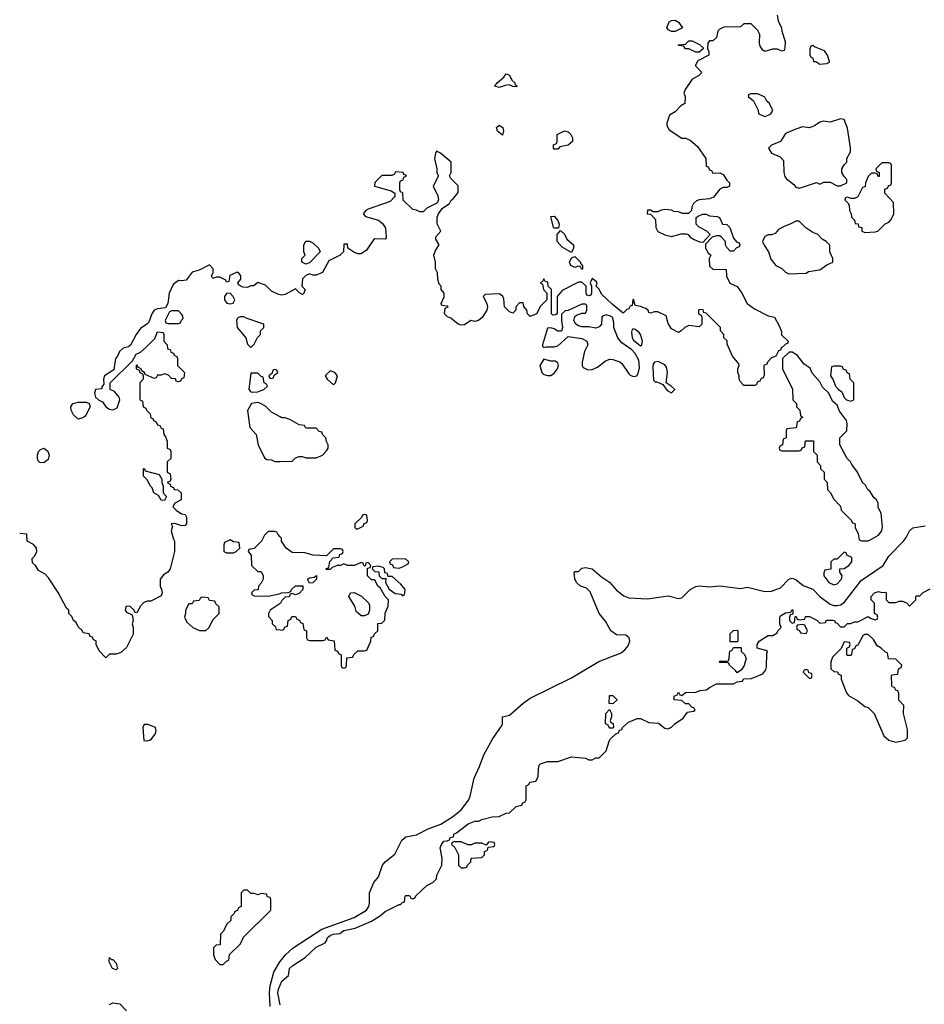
# Model space of a CAD drawing. Header units: inches. Extents: x 2380249 to 2585472, y 382747 to 546448.
# Tile 359 of 626: x 2488490 to 2493736, y 432943 to 438656. Entities that reach past the tile are written whole.
import ezdxf

# ---------------------------------------------------------------- set-up
doc = ezdxf.new("R2010")
doc.units = ezdxf.units.IN
doc.header["$MEASUREMENT"] = 0
doc.layers.add('C4483', color=7, linetype='Continuous')
doc.layers.add('C4493', color=7, linetype='Continuous')

msp = doc.modelspace()

# ---------------------------------------------------------------- linework, layer by layer
at = {"layer": 'C4483', "color": 4}
for points, elevation in [([(2490000, 437060), (2489990, 437062), (2489950, 437082), (2489915.3, 437115.3), (2489870, 437132), (2489847.3, 437112.7), (2489830, 437112), (2489810, 437102), (2489783.6, 437103.6), (2489758, 437118), (2489754, 437130), (2489772, 437150), (2489772, 437170), (2489763.6, 437183.6), (2489751.1, 437191.1), (2489708.9, 437171.1), (2489702, 437138), (2489690, 437134), (2489684.7, 437144.7), (2489650, 437162), (2489630, 437162), (2489610, 437154), (2489602, 437170), (2489612, 437188), (2489612, 437210), (2489590, 437234), (2489530, 437202), (2489490, 437190.8), (2489454.6, 437145.4), (2489430, 437140.7), (2489410, 437142.8), (2489380.1, 437119.9), (2489356, 437070), (2489348.7, 437010), (2489336.4, 436983.6), (2489290, 436978.8), (2489269, 436970), (2489256, 436950), (2489238, 436902), (2489228, 436890), (2489190, 436864.7), (2489165.2, 436830), (2489132.9, 436767.1), (2489121.2, 436758.8), (2489090, 436750.7), (2489069.6, 436730.4), (2489057, 436703), (2489045.2, 436690), (2489035.3, 436624.7), (2488982, 436590), (2488975.3, 436570), (2488978, 436542), (2488966, 436526), (2488966, 436514), (2488928.7, 436510), (2488924, 436490), (2488930, 436466), (2488946, 436450), (2488970, 436438), (2488989.3, 436409.3), (2489010, 436396), (2489030, 436392.7), (2489055.9, 436404.1), (2489071.3, 436450), (2489066.8, 436466.8), (2489038.8, 436498.8), (2489014, 436510), (2489014, 436550), (2489143.6, 436676.4), (2489165.4, 436714.6), (2489190, 436728), (2489223.6, 436756.4), (2489272.7, 436807.3), (2489290, 436846), (2489322, 436842), (2489326, 436830), (2489326, 436790), (2489346, 436770), (2489347.3, 436747.3), (2489362, 436742), (2489367.3, 436727.3), (2489382, 436722), (2489386, 436710), (2489402, 436702), (2489406, 436690), (2489406, 436650), (2489446, 436610), (2489442, 436578), (2489427.3, 436572.7), (2489422, 436558), (2489410, 436554), (2489398, 436558), (2489392.7, 436572.7), (2489370, 436574), (2489352.7, 436592.7), (2489330, 436602), (2489310, 436594), (2489290, 436594), (2489282, 436578), (2489270, 436574), (2489218, 436598), (2489214, 436610), (2489198, 436618), (2489194, 436630), (2489178, 436638), (2489170, 436654), (2489166, 436650), (2489166, 436630), (2489182, 436622), (2489186, 436610), (2489202, 436602), (2489206, 436590), (2489206, 436570), (2489186, 436550), (2489186, 436450), (2489202, 436442), (2489206, 436410), (2489222, 436402), (2489226, 436390), (2489246, 436370), (2489250, 436346), (2489262, 436342), (2489266, 436330), (2489282, 436322), (2489290, 436306), (2489302, 436302), (2489310, 436286), (2489322, 436282), (2489326, 436250), (2489336.4, 436236.4), (2489346, 436210), (2489346, 436170), (2489362, 436162), (2489366, 436150), (2489366, 436110), (2489346, 436090), (2489346, 436030), (2489362, 436022), (2489366, 435990), (2489362, 435978), (2489346, 435970), (2489362, 435962), (2489367.3, 435947.3), (2489382, 435942), (2489386, 435930), (2489407.3, 435927.3), (2489426, 435910), (2489426, 435870), (2489388.9, 435851.1), (2489378, 435830), (2489398, 435810), (2489429.1, 435789.1), (2489450, 435786), (2489458, 435770), (2489458, 435730), (2489450, 435722), (2489430, 435718.8), (2489390, 435732), (2489368.7, 435730), (2489376.4, 435716.4), (2489369, 435690), (2489381.2, 435641.2), (2489388, 435630), (2489388, 435570), (2489362, 435470), (2489348.7, 435450), (2489324.8, 435435.2), (2489305.2, 435410), (2489304, 435370), (2489313.2, 435350), (2489315.3, 435330), (2489310, 435314), (2489250, 435282), (2489230, 435282), (2489207.3, 435272.7), (2489190, 435254), (2489170, 435214), (2489158, 435218), (2489154, 435230), (2489130, 435252), (2489110, 435254), (2489106, 435250), (2489102, 435230), (2489110, 435218), (2489142, 435202), (2489148, 435170), (2489142, 435150), (2489148.7, 435130), (2489148, 435090), (2489110, 435014), (2489076.4, 434983.6), (2489050, 434974), (2489010, 434974), (2488990, 434954), (2488950, 434994), (2488934, 435030), (2488932.7, 435052.7), (2488918, 435058), (2488912.7, 435072.7), (2488898, 435078), (2488892.7, 435092.7), (2488858, 435098), (2488852.7, 435112.7), (2488830, 435134), (2488818, 435158), (2488802, 435170), (2488792.7, 435192.7), (2488774, 435210), (2488774, 435230), (2488762, 435242), (2488712.8, 435332.8), (2488657.6, 435417.6), (2488638.4, 435438.4), (2488599.6, 435459.6), (2488582, 435490), (2488564.7, 435504.7), (2488562, 435530), (2488576.8, 435543.2), (2488590, 435568), (2488586.8, 435590), (2488570, 435611), (2488534, 435630), (2488531.3, 435670), (2488490, 435674)], 44), ([(2490000, 436351.3), (2489950, 436378), (2489914.6, 436414.6), (2489886, 436430), (2489870, 436435.3), (2489834, 436430), (2489811.6, 436388.4), (2489824.7, 436290), (2489861, 436250), (2489872, 436190), (2489910, 436114), (2489923.6, 436103.6), (2489950, 436102), (2489970, 436092), (2490000, 436092.6)], 44), ([(2490000, 435656), (2489986, 435670), (2489982, 435682), (2489970, 435686), (2489930, 435686), (2489910, 435666), (2489892, 435630), (2489871.1, 435608.9), (2489850, 435588), (2489818, 435582), (2489814, 435570), (2489832, 435550), (2489834, 435490), (2489870, 435454), (2489890, 435454), (2489902, 435430), (2489902, 435410), (2489890, 435386), (2489874, 435370), (2489872.7, 435347.3), (2489850, 435346), (2489834, 435330), (2489838, 435318), (2489850, 435314), (2489930, 435312), (2489995.3, 435324.7), (2490000, 435326.9)], 44), ([(2490000, 435268.7), (2489942, 435230), (2489932, 435210), (2489932.7, 435192.7), (2489954, 435170), (2489954, 435150), (2489972.7, 435132.7), (2489978, 435118), (2490000, 435115.3)], 44), ([(2489943.1, 432930), (2489938.4, 433010), (2489943.1, 433050), (2489963.8, 433130), (2489998.5, 433190), (2490000, 433191.8)], 36), ([(2490000, 432939.5), (2489987.8, 433010), (2489990, 433031.3), (2490000, 433054.7)], 32), ([(2489010, 432942), (2489030, 432952), (2489070, 432944.7), (2489110, 432904.7)], 36)]:
    msp.add_lwpolyline(points, dxfattribs=dict(at, elevation=elevation))
for points, elevation in [([(2489710, 437068.7), (2489690, 437068), (2489678, 437050), (2489678, 437030), (2489691.1, 437011.1), (2489710, 437007.3), (2489728.7, 437011.3), (2489738, 437030), (2489728.7, 437050)], 44), ([(2489410, 436966), (2489370, 436966), (2489358, 436962), (2489334, 436910), (2489338, 436898), (2489350, 436894), (2489410, 436894), (2489422, 436898), (2489427.3, 436912.7), (2489438, 436922), (2489436.4, 436936.4), (2489430, 436946)], 44), ([(2489790, 436932.7), (2489767.5, 436932.5), (2489754.4, 436925.6), (2489747.3, 436912.7), (2489750.7, 436870.7), (2489802, 436810), (2489810, 436774), (2489830, 436754), (2489850, 436774), (2489868.4, 436811.6), (2489886, 436830), (2489886, 436850), (2489906, 436870), (2489906, 436890), (2489803.9, 436923.9)], 44), ([(2489870, 436606), (2489830, 436606), (2489818.8, 436510), (2489830, 436496), (2489835.3, 436495.3), (2489870, 436496), (2489890, 436504.7), (2489906, 436510), (2489926, 436530), (2489922, 436542), (2489908.4, 436548.4), (2489902, 436582), (2489890, 436586)], 44), ([(2489970, 436626), (2489958, 436622), (2489954, 436606), (2489934, 436590), (2489938, 436578), (2489950, 436574), (2489962, 436578), (2489966, 436594), (2489986, 436610), (2489982, 436622)], 44), ([(2488830, 436339), (2488802.9, 436362.9), (2488789.4, 436390), (2488786, 436410), (2488798, 436430), (2488830, 436437.3), (2488876.8, 436436.8), (2488892, 436430), (2488898, 436410), (2488875.3, 436364.7), (2488866.8, 436353.2), (2488850, 436344)], 44), ([(2488630, 436085.2), (2488606, 436086), (2488596.5, 436096.5), (2488592.7, 436110), (2488592.7, 436130), (2488599.3, 436150), (2488610, 436162.8), (2488630, 436170.6), (2488652.8, 436152.8), (2488660.7, 436130), (2488655.2, 436104.8)], 44), ([(2489330, 435866), (2489310, 435868), (2489295.3, 435895.3), (2489268.7, 435910), (2489259, 435939), (2489248, 435950), (2489230, 435986), (2489208.4, 436008.4), (2489207.3, 436052.7), (2489214, 436050), (2489218, 436038), (2489298, 436018), (2489314, 435990), (2489314, 435970), (2489322, 435950), (2489322, 435910), (2489342, 435890)], 44), ([(2489710, 435638), (2489678, 435622), (2489674, 435610), (2489674, 435570), (2489690, 435562), (2489730, 435562), (2489746, 435570), (2489766, 435590), (2489762, 435622), (2489730, 435626)], 44), ([(2489550, 435306), (2489538, 435302), (2489530, 435286), (2489498, 435282), (2489490, 435266), (2489470, 435266), (2489452, 435230), (2489452, 435210), (2489444.7, 435190), (2489459.6, 435159.6), (2489494, 435130), (2489532.7, 435112.7), (2489570, 435112), (2489588, 435130), (2489610, 435174), (2489646, 435210), (2489646, 435250), (2489627.3, 435267.3), (2489622, 435282), (2489590, 435286), (2489582, 435302)], 44), ([(2489232.7, 434567.3), (2489212.7, 434567.3), (2489204.7, 434550), (2489210, 434474), (2489230, 434472), (2489250, 434478), (2489275.3, 434510), (2489282, 434530), (2489278, 434550)], 44), ([(2489810, 433606), (2489790, 433606), (2489774, 433590), (2489774, 433510), (2489758, 433502), (2489752.7, 433487.3), (2489738, 433482), (2489734, 433470), (2489714, 433450), (2489714, 433430), (2489690, 433406), (2489672.7, 433367.3), (2489654, 433350), (2489652.7, 433287.3), (2489630, 433286), (2489614, 433270), (2489614, 433230), (2489623.6, 433203.6), (2489650, 433174), (2489670, 433174), (2489690, 433194), (2489702, 433198), (2489707.3, 433232.7), (2489770, 433294), (2489787.3, 433332.7), (2489946, 433490), (2489946, 433550), (2489942, 433562), (2489927.3, 433567.3), (2489922, 433582), (2489890, 433586), (2489870, 433578), (2489850, 433586), (2489830, 433586)], 44), ([(2489022, 433202), (2489030, 433202), (2489050, 433182), (2489058, 433150), (2489050, 433142), (2489028.7, 433150), (2489008.7, 433190), (2489010, 433214)], 36)]:
    msp.add_lwpolyline(points, close=True, dxfattribs=dict(at, elevation=elevation))
at = {"layer": 'C4493', "color": 4}
for points, elevation in [([(2492882, 438682), (2492888, 438650), (2492908, 438610), (2492908.7, 438590), (2492928, 438530), (2492927.3, 438492.7), (2492922, 438478), (2492910, 438474), (2492884.7, 438484.7), (2492854.6, 438485.4), (2492810, 438472), (2492799.6, 438479.6), (2492783.6, 438503.6), (2492779.6, 438519.6), (2492782, 438570), (2492770, 438594), (2492731.6, 438631.6), (2492688.4, 438631.6), (2492670, 438614), (2492572.7, 438612.7), (2492550, 438602), (2492538, 438590), (2492530, 438554), (2492510, 438534), (2492490, 438534), (2492480.4, 438519.6), (2492478, 438490), (2492486, 438470), (2492486, 438450), (2492423.1, 438416.9), (2492408.4, 438391.6), (2492408.4, 438388.4), (2492446, 438350), (2492426, 438330), (2492389, 438311), (2492349.1, 438250.9), (2492342, 438230), (2492348, 438210), (2492346, 438170), (2492323.1, 438156.9), (2492290, 438122), (2492258, 438102), (2492243.1, 438056.9), (2492242, 438042), (2492256.4, 438016.4), (2492330, 437968.7), (2492350, 437968.7), (2492378, 437958), (2492420.2, 437920.2), (2492468, 437850), (2492470, 437806), (2492482, 437802), (2492490, 437786), (2492502, 437782), (2492510, 437766), (2492550, 437768), (2492570, 437758), (2492590, 437726), (2492606, 437710), (2492606, 437690), (2492590, 437682), (2492570, 437682), (2492550, 437672), (2492512.7, 437627.3), (2492490, 437616), (2492430, 437611.3), (2492414.6, 437605.4), (2492398, 437590), (2492388, 437570), (2492386, 437550), (2492367.3, 437532.7), (2492332.7, 437532.7), (2492310, 437542), (2492283.6, 437543.6), (2492270, 437552), (2492230, 437554), (2492210, 437552), (2492190, 437542), (2492162, 437542), (2492150, 437551.3), (2492130, 437551.3), (2492128.7, 437530), (2492148, 437528), (2492176.4, 437496.4), (2492178, 437450), (2492190, 437428), (2492230, 437408), (2492270, 437398), (2492325.4, 437414.6), (2492354.6, 437414.6), (2492366, 437410), (2492376.4, 437396.4), (2492400.2, 437380.2), (2492432.7, 437367.3), (2492454, 437366), (2492494, 437410), (2492474, 437430), (2492430, 437452), (2492412, 437470), (2492412, 437508), (2492423.6, 437516.4), (2492450, 437528), (2492470, 437528.7), (2492490, 437519), (2492535.3, 437515.3), (2492548.4, 437508.4), (2492566, 437470), (2492590, 437468), (2492608, 437450), (2492628.4, 437388.4), (2492647.3, 437367.3), (2492662, 437362), (2492666, 437350), (2492662, 437338), (2492647.3, 437332.7), (2492630, 437314), (2492610, 437314), (2492590, 437334), (2492582, 437350), (2492582, 437370), (2492556.9, 437396.9), (2492550, 437402), (2492530, 437402), (2492506, 437394), (2492466, 437354), (2492466, 437330), (2492483.1, 437303.1), (2492498, 437290), (2492488, 437270), (2492490, 437226), (2492510, 437208), (2492586, 437206), (2492588.9, 437168.9), (2492608.4, 437128.4), (2492650, 437108), (2492678, 437070), (2492708.9, 437008.9), (2492750, 436978), (2492830, 436938), (2492866, 436930), (2492896.4, 436876.4), (2492907.3, 436847.3), (2492908.4, 436828.4), (2492946, 436790), (2492942, 436778), (2492930, 436774), (2492906, 436750), (2492902, 436738), (2492890, 436734), (2492875.3, 436704.7), (2492850, 436694), (2492826, 436670), (2492822, 436658), (2492806, 436650), (2492807.3, 436592.7), (2492802, 436578), (2492790, 436574), (2492782, 436558), (2492767.3, 436552.7), (2492762, 436538), (2492750, 436534), (2492690, 436534), (2492670, 436554), (2492662, 436570), (2492662, 436590), (2492654, 436610), (2492654, 436630), (2492662, 436650), (2492659.6, 436659.6), (2492623.6, 436703.6), (2492592.7, 436772.7), (2492592, 436792), (2492574, 436810), (2492574, 436830), (2492554, 436850), (2492554, 436870), (2492470, 436954), (2492458, 436958), (2492452.7, 436972.7), (2492430, 436974), (2492426, 436970), (2492426, 436950), (2492442, 436942), (2492446, 436930), (2492446, 436890), (2492430, 436874), (2492370, 436882), (2492346, 436870), (2492326, 436850), (2492310, 436842), (2492270, 436862), (2492250, 436894), (2492238, 436938), (2492190, 436962), (2492170, 436962), (2492150, 436954), (2492138, 436958), (2492134, 436970), (2492119.6, 436979.6), (2492090, 436992), (2492058, 436998), (2492050, 437034), (2492046, 437030), (2492042, 436998), (2492030, 436994), (2492022, 436978), (2492010, 436974), (2491990, 436954), (2491924.9, 437004.9), (2491862.8, 437062.8), (2491850, 437092), (2491832, 437110), (2491838, 437130), (2491835.3, 437135.3), (2491810, 437154), (2491798, 437130), (2491806, 437110), (2491806, 437070), (2491802, 437058), (2491790, 437054), (2491778, 437058), (2491774, 437070), (2491774, 437110), (2491750, 437134), (2491730, 437134), (2491635.3, 437084.7), (2491606, 437050), (2491606, 436950), (2491596.4, 436943.6), (2491582, 436942), (2491574, 436950), (2491574, 437090), (2491554, 437110), (2491552.7, 437132.7), (2491538, 437138), (2491530, 437152), (2491522, 437138), (2491508, 437130), (2491522, 437122), (2491528, 437090), (2491546, 437070), (2491546, 437030), (2491510, 436994), (2491486, 436950), (2491450, 436934), (2491434, 436950), (2491431.3, 436971.3), (2491412.7, 436992.7), (2491410, 437014), (2491387.3, 437012.7), (2491366, 436990), (2491366, 436970), (2491350, 436954), (2491330, 436962), (2491302, 436990), (2491296.9, 437036.9), (2491292, 437050), (2491279.8, 437059.8), (2491270, 437064.7), (2491190, 437062), (2491178, 437050), (2491198, 437010), (2491202, 436990), (2491199, 436970), (2491171.7, 436928.3), (2491150, 436911), (2491130, 436904.7), (2491106, 436910), (2491070, 436886), (2491050, 436882.8), (2491032, 436890), (2490990, 436924.7), (2490971.6, 436931.6), (2490954, 436950), (2490958, 436982), (2490974, 436990), (2490970, 436994), (2490938, 436998), (2490934, 437010), (2490951.6, 437048.4), (2490952, 437070), (2490934, 437090), (2490934, 437110), (2490922, 437122), (2490914, 437150), (2490912.7, 437187.3), (2490902, 437210), (2490902, 437250), (2490891.3, 437290), (2490902, 437318), (2490922, 437350), (2490903.6, 437383.6), (2490903.6, 437396.4), (2490931.3, 437430), (2490911.6, 437471.6), (2490911.3, 437510), (2490918, 437530), (2490939.6, 437560.4), (2490982, 437590), (2490991.6, 437608.4), (2491003.6, 437616.4), (2491032.7, 437652.7), (2491031.6, 437691.6), (2490990, 437734), (2490982, 437750), (2490992, 437770), (2490992, 437830), (2490930, 437882), (2490907.3, 437892.7), (2490900.4, 437879.6), (2490895.3, 437850), (2490908.7, 437790), (2490908.7, 437768.7), (2490918, 437750), (2490888, 437690), (2490914.6, 437634.6), (2490918, 437610), (2490908.4, 437591.6), (2490850, 437562), (2490830, 437542), (2490810, 437542), (2490791.6, 437551.6), (2490770, 437554), (2490714, 437610), (2490711.6, 437651.6), (2490698, 437658), (2490694, 437670), (2490694, 437710), (2490698, 437722), (2490712.7, 437727.3), (2490718, 437742), (2490732, 437748), (2490730, 437754), (2490718, 437758), (2490714, 437770), (2490670, 437774), (2490662, 437758), (2490647.3, 437752.7), (2490590, 437752), (2490550, 437712), (2490548, 437690), (2490643.1, 437663.1), (2490666, 437650), (2490666, 437630), (2490638, 437602), (2490510, 437556), (2490498, 437550), (2490482, 437530), (2490494.6, 437514.6), (2490570, 437493.2), (2490592.9, 437472.9), (2490608.7, 437450), (2490614, 437430), (2490615.3, 437390), (2490610, 437382), (2490550, 437384.7), (2490541.2, 437378.8), (2490500.2, 437319.8), (2490470, 437298), (2490450, 437298), (2490427.1, 437307.1), (2490392, 437330), (2490390, 437354), (2490370, 437354), (2490368, 437310), (2490348, 437290), (2490283.1, 437256.9), (2490246, 437190), (2490210, 437174), (2490190, 437174), (2490170, 437182), (2490150, 437172), (2490130, 437152), (2490126, 437110), (2490146, 437090), (2490135.3, 437064.7), (2490130, 437062), (2490114, 437070), (2490090, 437094), (2490030, 437062), (2490010, 437058), (2490000, 437060)], 44), ([(2490000, 436092.6), (2490070, 436094), (2490090, 436114), (2490110, 436122), (2490130, 436122), (2490150, 436114), (2490210, 436114), (2490246, 436130), (2490270, 436154), (2490278, 436170), (2490278, 436190), (2490268.4, 436208.4), (2490266, 436230), (2490246, 436250), (2490242, 436262), (2490227.3, 436267.3), (2490210, 436286), (2490150, 436286), (2490142, 436302), (2490110, 436306), (2490056.4, 436336.4), (2490030, 436346), (2490010, 436346), (2490000, 436351.3)], 44), ([(2490000, 433191.8), (2490031.2, 433230), (2490076.3, 433270), (2490242.1, 433377.9), (2490430, 433447.4), (2490501.2, 433490), (2490515.1, 433510), (2490519.3, 433530), (2490519, 433590), (2490544, 433650), (2490570, 433682), (2490593.2, 433750), (2490609.5, 433770.5), (2490665.4, 433814.6), (2490705.4, 433894.6), (2490730, 433914), (2490790, 433925.5), (2490859.4, 433960.6), (2490932, 433988), (2490999.3, 434030), (2491050, 434070.6), (2491094, 434130), (2491102.9, 434150), (2491125.3, 434254.7), (2491157.1, 434322.9), (2491180.9, 434390), (2491234.2, 434485.8), (2491283.1, 434556.9), (2491288.7, 434570), (2491290, 434611.3), (2491330, 434621), (2491409.3, 434690), (2491450, 434719.3), (2491690, 434837.1), (2491848.7, 434931.3), (2491977, 434983), (2491999.5, 435000.5), (2492017.6, 435022.4), (2492028, 435050), (2492025.1, 435070), (2492004.9, 435084.9), (2491950, 435087.1), (2491918.7, 435110), (2491886, 435166), (2491849.8, 435209.8), (2491797.2, 435337.2), (2491777.2, 435357.2), (2491742, 435370), (2491719, 435390), (2491708.7, 435411.3), (2491706, 435450), (2491710, 435454), (2491730, 435454), (2491750, 435474), (2491770, 435478), (2491810, 435470.7), (2491863.4, 435423.4), (2491910, 435392.2), (2491950, 435346), (2491993.2, 435313.2), (2492021.6, 435301.6), (2492130, 435294.9), (2492250, 435312.9), (2492310, 435297.3), (2492321.2, 435298.8), (2492330, 435301), (2492377.2, 435350), (2492410, 435368), (2492430, 435370.4), (2492490, 435365.3), (2492550, 435371.3), (2492670, 435355.8), (2492710, 435363.1), (2492810, 435338), (2492850, 435339.6), (2492901, 435359), (2492949.8, 435410.2), (2492970, 435415.8), (2492990, 435408.4), (2493032.5, 435372.5), (2493090, 435351.5), (2493129.4, 435309.4), (2493190, 435265.7), (2493210, 435256.9), (2493230, 435256.5), (2493250, 435260.9), (2493270, 435273.7), (2493370, 435401.3), (2493497.4, 435490), (2493530, 435542.4), (2493614, 435630), (2493630, 435650.8), (2493649.6, 435690), (2493670, 435707.2), (2493741, 435719)], 36), ([(2490000, 435115.3), (2490010, 435114), (2490022, 435118), (2490027.3, 435132.7), (2490042, 435138), (2490046, 435170), (2490062, 435178), (2490067.3, 435192.7), (2490090, 435194), (2490098, 435178), (2490112.7, 435172.7), (2490118, 435158), (2490132.7, 435152.7), (2490138, 435118), (2490154, 435110), (2490154, 435070), (2490158, 435058), (2490170, 435054), (2490250, 435054), (2490262, 435058), (2490270, 435074), (2490278, 435058), (2490312.7, 435052.7), (2490318, 434998), (2490332.7, 434992.7), (2490338, 434978), (2490354, 434970), (2490354, 434910), (2490358, 434898), (2490370, 434894), (2490382, 434898), (2490386, 434910), (2490387.3, 434952.7), (2490422, 434958), (2490427.3, 434972.7), (2490450, 434994), (2490490, 434994), (2490502, 434998), (2490526, 435050), (2490527.3, 435072.7), (2490542, 435078), (2490547.3, 435092.7), (2490566, 435110), (2490567.3, 435152.7), (2490590, 435154), (2490607.3, 435172.7), (2490608.4, 435211.6), (2490627.3, 435252.7), (2490628, 435290), (2490608.7, 435308.7), (2490580.4, 435360.4), (2490566, 435370), (2490550, 435406), (2490530, 435406), (2490506, 435430), (2490506, 435474), (2490522, 435478), (2490526, 435490), (2490510, 435506), (2490498, 435502), (2490494, 435486), (2490486, 435490), (2490482, 435502), (2490470, 435506), (2490431.3, 435488.7), (2490390, 435488.7), (2490370, 435498), (2490351.1, 435488.9), (2490331.6, 435488.4), (2490302, 435478), (2490290, 435466), (2490270, 435466), (2490266, 435470), (2490282, 435478), (2490288, 435512), (2490307.3, 435532.7), (2490342, 435538), (2490347.3, 435552.7), (2490362, 435558), (2490366, 435570), (2490362, 435582), (2490350, 435586), (2490310, 435586), (2490270, 435546), (2490191.6, 435548.4), (2490143.1, 435563.1), (2490070, 435564), (2490035.3, 435590), (2490008.7, 435630), (2490008, 435648), (2490000, 435656)], 44), ([(2490000, 435326.9), (2490008.9, 435331.1), (2490047.3, 435332.7), (2490062, 435338), (2490066, 435350), (2490090, 435372), (2490131.6, 435371.6), (2490132, 435350), (2490110, 435326), (2490090, 435318), (2490070, 435326), (2490058, 435322), (2490052.7, 435307.3), (2490030, 435306), (2490010, 435286), (2490002, 435270), (2490000, 435268.7)], 44), ([(2490000, 433054.7), (2490010, 433078), (2490048.7, 433110), (2490055.3, 433150), (2490072.9, 433167.1), (2490145.4, 433214.6), (2490210, 433274.8), (2490260.4, 433299.6), (2490269.3, 433310.7), (2490274, 433330), (2490290, 433342.8), (2490308, 433350), (2490346.8, 433353.2), (2490370, 433370.5), (2490434.8, 433385.2), (2490530, 433426), (2490582.7, 433457.3), (2490610, 433482), (2490690, 433522), (2490698, 433522), (2490710, 433534), (2490722, 433538), (2490726, 433570), (2490730, 433574), (2490750, 433574), (2490758, 433558), (2490770, 433554), (2490782, 433558), (2490787.3, 433572.7), (2490850, 433632), (2490886, 433650), (2490906, 433670), (2490908.4, 433691.6), (2490938, 433750), (2490939, 433790), (2490929, 433850), (2490935.3, 433870), (2490948.7, 433890), (2490968, 433892), (2490982, 433898), (2490986, 433910), (2491006, 433914), (2491008, 433930), (2491023.1, 433936.9), (2491090, 433990.7), (2491130, 434004.7), (2491150, 434004.7), (2491170, 434016), (2491228.9, 434031.1), (2491270, 434032), (2491310, 434052), (2491330, 434054), (2491368.7, 434091.3), (2491402, 434098), (2491406, 434110), (2491422, 434118), (2491426, 434130), (2491426, 434210), (2491442, 434218), (2491448.4, 434231.6), (2491482, 434238), (2491496.4, 434263.6), (2491498, 434310), (2491502, 434330), (2491510, 434338), (2491550, 434351.3), (2491610, 434351.3), (2491690, 434378), (2491770, 434372), (2491790, 434362), (2491810, 434362), (2491830, 434374), (2491850, 434374), (2491890, 434414), (2491908, 434470), (2491916.4, 434483.6), (2491947.3, 434512.7), (2491962, 434518), (2491967.3, 434532.7), (2491982, 434538), (2491986, 434550), (2492020.4, 434579.6), (2492070, 434602), (2492090, 434602), (2492138, 434578), (2492194.4, 434574.4), (2492230, 434544.7), (2492250, 434541), (2492270, 434551.3), (2492289.2, 434570.8), (2492336.5, 434603.5), (2492362, 434638), (2492396.4, 434643.6), (2492406, 434650), (2492402, 434662), (2492387.3, 434667.3), (2492370, 434686), (2492350, 434686), (2492330, 434706), (2492286, 434710), (2492286, 434730), (2492302, 434738), (2492310, 434754), (2492318, 434738), (2492330, 434734), (2492350, 434752), (2492410, 434754), (2492436.4, 434763.6), (2492473.2, 434766.8), (2492490, 434782), (2492530, 434802), (2492630, 434802), (2492650, 434814), (2492682, 434818), (2492688, 434832), (2492732.7, 434832.7), (2492799, 434861), (2492816.4, 434883.6), (2492820.4, 434899.6), (2492822, 434978), (2492826, 434990), (2492816.4, 434996.4), (2492766, 435010), (2492766, 435030), (2492778, 435050), (2492810, 435071.3), (2492830, 435082), (2492856.4, 435083.6), (2492882, 435098), (2492886, 435110), (2492906, 435130), (2492898, 435150), (2492898, 435190), (2492902, 435198), (2492930, 435214), (2492962, 435218), (2492970, 435234), (2492974, 435230), (2492974, 435206), (2492958, 435202), (2492954, 435190), (2492954, 435170), (2492970, 435154), (2492982, 435158), (2492986, 435194), (2492992.7, 435192.7), (2492998, 435178), (2493010, 435174), (2493042, 435178), (2493047.3, 435192.7), (2493070, 435194), (2493111.6, 435171.6), (2493130, 435154), (2493162, 435158), (2493166, 435170), (2493172.7, 435172.7), (2493207.3, 435172.7), (2493214, 435170), (2493218, 435158), (2493230, 435154), (2493250, 435134), (2493270, 435134), (2493290, 435152), (2493310, 435152), (2493330, 435162), (2493350, 435162), (2493410, 435194), (2493423.6, 435183.6), (2493450, 435174), (2493462, 435178), (2493466, 435190), (2493462, 435202), (2493446, 435210), (2493446, 435270), (2493428, 435290), (2493428, 435310), (2493446, 435330), (2493470, 435338), (2493490, 435332), (2493510, 435334), (2493514, 435330), (2493514, 435290), (2493530, 435274), (2493570, 435274), (2493590, 435282), (2493610, 435282), (2493632, 435272), (2493650, 435254), (2493686, 435290), (2493686, 435310), (2493690, 435314), (2493710, 435314), (2493728.4, 435331.6), (2493770, 435354)], 32)]:
    msp.add_lwpolyline(points, dxfattribs=dict(at, elevation=elevation))
for points, elevation in [([(2492270, 438588), (2492250, 438598), (2492242, 438610), (2492256.4, 438643.6), (2492270, 438652), (2492290, 438654), (2492310, 438642), (2492334, 438610), (2492290, 438588.7)], 44), ([(2492410, 438468), (2492370, 438488), (2492350, 438488), (2492342, 438502), (2492310, 438506), (2492308, 438510), (2492350, 438514), (2492370, 438534), (2492390, 438534), (2492431.6, 438511.6), (2492452.7, 438492.7), (2492452.7, 438487.3), (2492430, 438468)], 44), ([(2493090, 438506), (2493078, 438502), (2493072.7, 438487.3), (2493072.7, 438452.7), (2493078, 438438), (2493090, 438434), (2493094, 438414), (2493106, 438414), (2493130, 438398), (2493170, 438402), (2493186, 438410), (2493186, 438414), (2493174, 438450), (2493156.5, 438476.5), (2493098, 438498)], 44), ([(2491370, 438266), (2491350, 438268), (2491330, 438278), (2491304.7, 438275.3), (2491270, 438262), (2491246, 438270), (2491258, 438290), (2491297.2, 438322.8), (2491310, 438342), (2491330, 438334), (2491344.7, 438304.7), (2491362, 438290), (2491362, 438282), (2491374, 438270)], 44), ([(2492770, 438226), (2492730, 438226), (2492718, 438222), (2492714, 438210), (2492744.7, 438184.7), (2492771.6, 438131.6), (2492774, 438110), (2492810, 438094), (2492830, 438102), (2492846, 438110), (2492858, 438130), (2492838, 438170), (2492823.1, 438183.1), (2492810, 438206)], 44), ([(2493250, 438082), (2493190, 438062), (2493150, 438068), (2493130, 438062), (2493099.8, 438040.2), (2493070, 438028.7), (2493030, 438034), (2492990, 438022), (2492930, 437995.3), (2492902, 437950), (2492850, 437928), (2492832, 437910), (2492850, 437882), (2492899.8, 437859.8), (2492918.8, 437838.8), (2492921, 437770), (2492927.1, 437747.1), (2492935.3, 437735.3), (2492979.1, 437699.1), (2492990, 437684.7), (2493010, 437678), (2493030, 437684.7), (2493110, 437712), (2493130, 437702), (2493152.7, 437712.7), (2493190, 437714), (2493230, 437692), (2493250, 437692), (2493286, 437710), (2493286, 437730), (2493270, 437746), (2493258, 437770), (2493258, 437790), (2493270, 437814), (2493286, 437830), (2493286, 437850), (2493308, 437890), (2493308, 437912), (2493290, 438026), (2493270, 438078)], 44), ([(2491290, 437986), (2491261.2, 438010), (2491255.3, 438030), (2491270, 438044.7), (2491290.8, 438030), (2491296, 438010)], 44), ([(2491590, 437906), (2491586, 437910), (2491586, 437930), (2491602, 437938), (2491606, 437950), (2491606, 437990), (2491648.9, 438011.1), (2491670, 438006), (2491686, 437990), (2491696, 437970), (2491696, 437950), (2491670, 437928.7), (2491622, 437918), (2491610, 437906)], 44), ([(2493530, 437826), (2493490, 437826), (2493454, 437790), (2493458, 437778), (2493474, 437770), (2493474, 437746), (2493467.3, 437747.3), (2493462, 437762), (2493450, 437766), (2493430, 437766), (2493410, 437746), (2493394, 437710), (2493392.7, 437687.3), (2493378, 437682), (2493350, 437628), (2493330, 437618), (2493310, 437618), (2493290, 437626), (2493278, 437622), (2493274, 437610), (2493292.7, 437592.7), (2493299.6, 437579.6), (2493302, 437550), (2493312, 437530), (2493314, 437510), (2493330, 437494), (2493334, 437474), (2493351.1, 437471.1), (2493354, 437454), (2493374, 437450), (2493374, 437430), (2493390, 437422), (2493450, 437424.7), (2493466, 437430), (2493508.9, 437471.1), (2493530, 437482), (2493543.1, 437496.9), (2493558, 437530), (2493556.4, 437596.4), (2493506, 437650), (2493507.3, 437672.7), (2493522, 437678), (2493527.3, 437692.7), (2493542, 437698), (2493546, 437710), (2493546, 437810), (2493542, 437822)], 44), ([(2491590, 437446), (2491586, 437450), (2491570, 437514), (2491590, 437516), (2491610, 437492), (2491618, 437470), (2491614, 437446), (2491610, 437446)], 44), ([(2493010, 437488), (2492990, 437488), (2492966.4, 437473.6), (2492922.8, 437457.2), (2492890, 437438), (2492870, 437415.3), (2492850, 437408.7), (2492830, 437408.7), (2492810, 437398), (2492798, 437370), (2492807.1, 437347.1), (2492831.3, 437310), (2492846.4, 437266.4), (2492874, 437230), (2492910, 437212), (2492930, 437192), (2492950, 437182), (2493050, 437184.7), (2493064.7, 437195.3), (2493130, 437204.7), (2493170, 437234), (2493206, 437250), (2493206, 437270), (2493188, 437310), (2493187.3, 437347.3), (2493166, 437370), (2493143.1, 437383.1), (2493118, 437410), (2493090, 437422), (2493049.1, 437449.1)], 44), ([(2491690, 437306), (2491636.4, 437336.4), (2491606, 437370), (2491606, 437410), (2491626, 437434), (2491650, 437412), (2491663.5, 437383.5), (2491701, 437350), (2491702, 437330)], 44), ([(2490150, 437238), (2490126, 437250), (2490126, 437270), (2490146, 437290), (2490138, 437310), (2490138, 437350), (2490150, 437372), (2490171.1, 437371.1), (2490190, 437362), (2490222, 437330), (2490232, 437310), (2490170, 437246)], 44), ([(2491750, 437206), (2491742, 437222), (2491730, 437226), (2491710, 437218), (2491686, 437230), (2491678, 437250), (2491690, 437274), (2491710, 437282), (2491742, 437250), (2491742, 437242), (2491752.7, 437227.3), (2491754, 437210)], 44), ([(2491770, 437006), (2491750, 437006), (2491670, 436968), (2491652.7, 436967.3), (2491632, 436948), (2491631.3, 436910), (2491638, 436870), (2491631.3, 436848.7), (2491610, 436848.7), (2491590, 436862), (2491570, 436868), (2491550, 436866), (2491522, 436770), (2491522, 436762), (2491530, 436754), (2491542, 436758), (2491590, 436758), (2491610, 436764.7), (2491670, 436818), (2491750, 436806), (2491778, 436790), (2491784.7, 436770), (2491766, 436730), (2491751, 436670), (2491751.3, 436650), (2491758, 436638), (2491785.4, 436625.4), (2491810, 436626), (2491840.2, 436639.8), (2491885.4, 436674.6), (2491910, 436687.3), (2491930, 436684.9), (2491970, 436670.6), (2491982, 436662), (2492022.3, 436602.3), (2492030, 436594), (2492050, 436585.5), (2492069.4, 436590.6), (2492075.9, 436604.1), (2492083.3, 436636.7), (2492079.7, 436679.7), (2492059.7, 436719.7), (2492040.1, 436740.1), (2491981.7, 436781.7), (2491959.3, 436810), (2491936, 436870), (2491936, 436896), (2491929, 436929), (2491916.5, 436936.5), (2491890, 436944), (2491870, 436935.3), (2491866, 436930), (2491862.8, 436890), (2491850, 436874), (2491830, 436866), (2491790, 436874), (2491750, 436873.2), (2491730, 436879), (2491715.3, 436890), (2491704, 436910), (2491710, 436934), (2491718, 436942), (2491750, 436954), (2491770, 436954), (2491778, 436970), (2491778, 436998)], 44), ([(2492050, 436862), (2492041, 436859), (2492036.9, 436843.1), (2492040.7, 436810), (2492050, 436796), (2492090, 436764.7), (2492098, 436770), (2492102, 436790), (2492089, 436830), (2492081.2, 436841.2), (2492058, 436858)], 44), ([(2492970, 436728), (2492952.7, 436727.3), (2492914, 436690), (2492914, 436630), (2492971.6, 436511.6), (2492974, 436450), (2492994, 436430), (2492994, 436410), (2493014, 436390), (2493018, 436358), (2493032, 436350), (2493018, 436342), (2493012.7, 436327.3), (2492998, 436322), (2492992.7, 436287.3), (2492938, 436282), (2492934, 436270), (2492934, 436230), (2492918, 436222), (2492914, 436190), (2492898, 436182), (2492894, 436170), (2492898, 436158), (2492910, 436154), (2493010, 436154), (2493022, 436158), (2493027.3, 436172.7), (2493042, 436178), (2493047.3, 436212.7), (2493092.7, 436212.7), (2493094, 436150), (2493114, 436130), (2493114, 436090), (2493134, 436070), (2493134, 436050), (2493154, 436030), (2493154, 435990), (2493171.6, 435971.6), (2493174, 435930), (2493191.6, 435911.6), (2493210, 435874), (2493250, 435834), (2493254, 435810), (2493314, 435750), (2493318, 435738), (2493334, 435730), (2493334, 435710), (2493352, 435672), (2493358, 435638), (2493372.7, 435632.7), (2493410, 435632), (2493430, 435642), (2493470, 435664.7), (2493488.7, 435690), (2493492.7, 435712.7), (2493486, 435790), (2493468.4, 435828.4), (2493468, 435850), (2493458, 435870), (2493443.1, 435883.1), (2493420.4, 435920.4), (2493408.9, 435928.9), (2493394.6, 435954.6), (2493378, 435970), (2493348, 436030), (2493314.6, 436074.6), (2493308, 436090), (2493288, 436110), (2493246, 436190), (2493246, 436230), (2493286, 436270), (2493288, 436312), (2493284, 436330), (2493244.5, 436384.5), (2493230, 436419), (2493203.6, 436443.6), (2493181.2, 436490), (2493144.8, 436524.8), (2493130, 436555.3), (2493086, 436606), (2493074, 436634), (2493038, 436658), (2492998, 436710)], 44), ([(2491530, 436686), (2491506, 436650), (2491518, 436610), (2491530, 436598), (2491550, 436591), (2491570, 436591.3), (2491590, 436604.7), (2491608.7, 436630), (2491615.3, 436650), (2491610, 436666), (2491594.6, 436674.6), (2491570, 436675.3)], 44), ([(2492193.2, 436673.2), (2492170.8, 436669.2), (2492163, 436657), (2492160.9, 436639.1), (2492164.7, 436564.7), (2492175.3, 436555.3), (2492184.7, 436555.3), (2492219.8, 436539.8), (2492244, 436504), (2492270, 436492), (2492288, 436510), (2492268, 436530), (2492238, 436550), (2492246.3, 436610), (2492240.7, 436640.7), (2492230, 436654)], 44), ([(2493250, 436646), (2493210, 436646), (2493198, 436642), (2493192, 436590), (2493207.5, 436567.5), (2493221, 436530), (2493238, 436510), (2493257.3, 436497.3), (2493270, 436464.7), (2493284.7, 436450), (2493310, 436442), (2493326, 436450), (2493326, 436550), (2493306, 436570), (2493302, 436602), (2493287.3, 436607.3), (2493282, 436622), (2493267.3, 436627.3), (2493262, 436642)], 44), ([(2490290, 436618), (2490262, 436590), (2490272, 436570), (2490310, 436538), (2490322, 436550), (2490333.2, 436590), (2490318, 436610)], 44), ([(2490490, 435786), (2490478, 435782), (2490472.7, 435767.3), (2490434, 435730), (2490434, 435710), (2490442, 435702), (2490450, 435702), (2490482, 435718), (2490487.3, 435732.7), (2490502, 435738), (2490506, 435750), (2490502, 435782)], 44), ([(2493270, 435566), (2493230, 435526), (2493210, 435526), (2493194, 435510), (2493192.7, 435467.3), (2493158, 435462), (2493152.7, 435447.3), (2493152, 435430), (2493181, 435390), (2493210, 435376), (2493230, 435382.8), (2493256, 435410), (2493259, 435430), (2493246, 435450), (2493246, 435470), (2493270, 435472), (2493298, 435490), (2493315.3, 435510), (2493315.3, 435535.3), (2493286, 435550), (2493282, 435562)], 44), ([(2490727.3, 435527.3), (2490650, 435526), (2490634, 435510), (2490638, 435498), (2490652.7, 435492.7), (2490658, 435478), (2490690, 435474), (2490710, 435482), (2490742, 435498), (2490746, 435510)], 44), ([(2490570, 435486), (2490538, 435482), (2490534, 435470), (2490550, 435454), (2490572.7, 435452.7), (2490574, 435430), (2490590, 435414), (2490614, 435414), (2490612, 435390), (2490631.6, 435351.6), (2490667.1, 435327.1), (2490702, 435322), (2490710, 435314), (2490722, 435318), (2490726, 435350), (2490700.4, 435380.4), (2490650, 435426), (2490626, 435426), (2490622, 435442), (2490607.3, 435447.3), (2490606, 435470), (2490598, 435478)], 44), ([(2490170, 435386), (2490158, 435410), (2490170, 435418), (2490198, 435422), (2490212, 435432), (2490212, 435410), (2490190, 435388)], 44), ([(2490470, 435198), (2490442, 435222), (2490433.6, 435253.6), (2490398, 435310), (2490408.9, 435331.1), (2490430, 435332), (2490471.6, 435311.6), (2490512.7, 435272.7), (2490518, 435258), (2490518, 435230), (2490510, 435206), (2490490, 435198)], 44), ([(2492610, 435046), (2492608.9, 435048.9), (2492610, 435094), (2492630, 435112), (2492650, 435114), (2492654, 435110), (2492654, 435050), (2492650, 435046)], 32), ([(2493030, 435146), (2492998, 435142), (2492994, 435130), (2492998, 435118), (2493012.7, 435112.7), (2493018, 435098), (2493050, 435094), (2493058, 435110), (2493042, 435142)], 32), ([(2493410, 435088), (2493390, 435088), (2493379.6, 435080.4), (2493350, 435026), (2493338, 435022), (2493330, 435006), (2493318, 435002), (2493314, 434970), (2493310, 434966), (2493290, 434966), (2493286, 434970), (2493286, 435010), (2493302, 435018), (2493306, 435030), (2493302, 435042), (2493270, 435046), (2493252.7, 435007.3), (2493203.6, 434956.4), (2493194, 434930), (2493194, 434890), (2493210, 434874), (2493232.7, 434872.7), (2493238, 434858), (2493252.7, 434852.7), (2493254, 434830), (2493284.7, 434750), (2493295.3, 434735.3), (2493350, 434704.7), (2493390, 434671.3), (2493410, 434664.7), (2493444.7, 434630), (2493501.1, 434501.1), (2493530, 434476), (2493570, 434464.7), (2493624.7, 434475.3), (2493639, 434490), (2493638, 434538), (2493615.3, 434630), (2493616.4, 434676.4), (2493588.4, 434708.4), (2493587.3, 434747.3), (2493582, 434762), (2493570, 434766), (2493562, 434782), (2493550, 434786), (2493547.3, 434792.7), (2493546, 434850), (2493550, 434854), (2493582, 434858), (2493586, 434890), (2493602, 434898), (2493606, 434910), (2493570, 434946), (2493527.3, 434947.3), (2493522, 434982), (2493510, 434986), (2493486, 435010), (2493463.1, 435023.1), (2493440.4, 435060.4)], 32), ([(2492650, 434866), (2492640.4, 434880.4), (2492606, 434910), (2492602, 434922), (2492590, 434926), (2492550, 434926), (2492546, 434930), (2492550, 434934), (2492590, 434934), (2492602, 434938), (2492608.4, 434991.6), (2492622, 434998), (2492630, 435014), (2492672.7, 435012.7), (2492674, 434990), (2492692.7, 434972.7), (2492702, 434950), (2492690.8, 434909.2), (2492676, 434884)], 32), ([(2493050, 434886), (2493038, 434882), (2493034, 434870), (2493070, 434834), (2493082, 434838), (2493086, 434850), (2493082, 434862), (2493066, 434866), (2493062, 434882)], 32), ([(2491930, 434686), (2491908.7, 434688.7), (2491910, 434734), (2491930, 434734), (2491954, 434710)], 32), ([(2491910, 434546), (2491902, 434562), (2491886, 434570), (2491888, 434630), (2491910, 434654), (2491922, 434630), (2491922, 434610), (2491914, 434590), (2491918, 434578), (2491931.6, 434571.6), (2491934, 434550), (2491930, 434546)], 32), ([(2491210, 433886), (2491194, 433866), (2491170, 433878), (2491130, 433878), (2491110, 433868), (2491090, 433868), (2491050, 433886), (2491010, 433886), (2490998, 433882), (2490994, 433870), (2491012.7, 433852.7), (2491034, 433810), (2491034, 433750), (2491050, 433734), (2491070, 433734), (2491082, 433738), (2491086, 433750), (2491106, 433770), (2491108.4, 433791.6), (2491170, 433794), (2491186, 433810), (2491186, 433830), (2491202, 433838), (2491206, 433854), (2491242, 433858), (2491246, 433870), (2491242, 433882)], 32)]:
    msp.add_lwpolyline(points, close=True, dxfattribs=dict(at, elevation=elevation))

doc.saveas('drawing.dxf')
